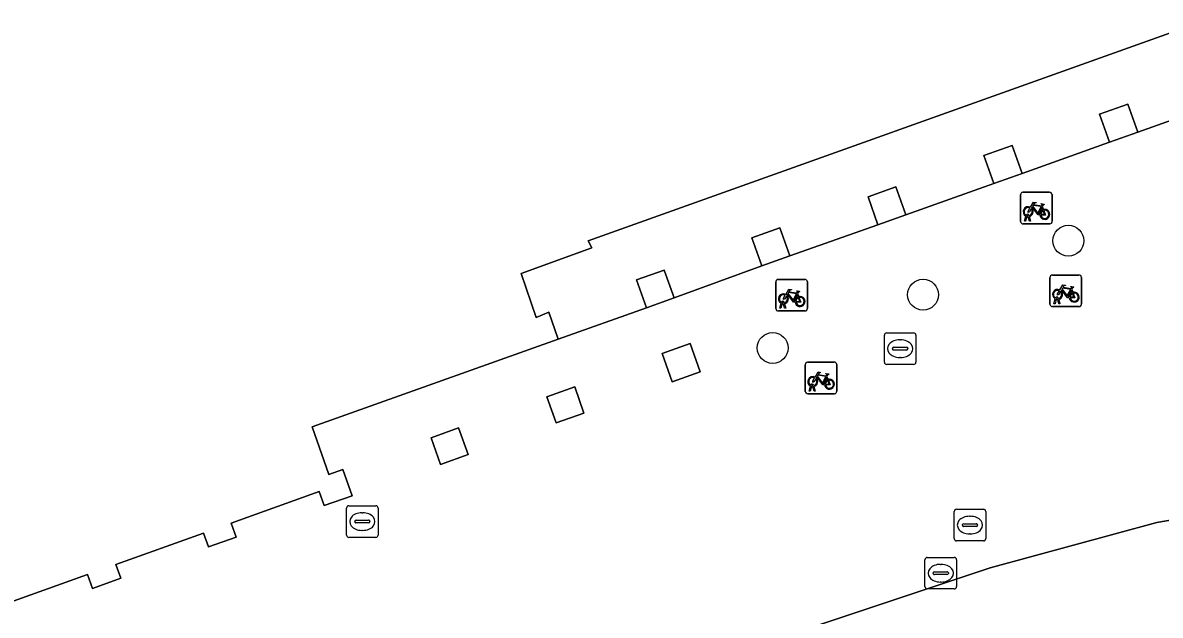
# Model space of a CAD drawing. Extents: x 161087 to 161926, y 382572 to 383873.
# Drawn here: x 161495.33 to 161531.37, y 383205.3 to 383224.06 of the extents above; entities that cross this region are included whole.
import ezdxf

# ---------------------------------------------------------------- set-up
doc = ezdxf.new("R2010")
doc.units = 0
for name, color, linetype in [('IMGEO_Boom', 7, 'Continuous'), ('IMGEO_Fietsenrek', 7, 'Continuous'), ('IMGEO_Fietspad_open', 7, 'Continuous'), ('IMGEO_Kolk', 7, 'Continuous'), ('IMGEO_Pand', 7, 'Continuous'), ('IMGEO_Pand_overbouw', 7, 'Continuous'), ('IMGEO_Rioolput', 7, 'Continuous'), ('IMGEO_Voetgangersgebied_open', 7, 'Continuous'), ('IMGEO_Voetpad_open', 7, 'Continuous')]:
    doc.layers.add(name, color=color, linetype=linetype)

msp = doc.modelspace()

# ---------------------------------------------------------------- linework, layer by layer
at = {"layer": 'IMGEO_Boom'}
for centre in [(161528.456, 383217.157), (161523.853, 383215.448), (161519.089, 383213.764)]:
    msp.add_circle(centre, 0.489, dxfattribs=at)
at = {"layer": 'IMGEO_Fietsenrek'}
for p, q in [((161526.942, 383217.766), (161526.942, 383218.607)), ((161526.942, 383218.607), (161526.942, 383217.766)), ((161527.017, 383218.691), (161527.858, 383218.691)), ((161527.858, 383218.691), (161527.017, 383218.691)), ((161527.942, 383218.616), (161527.942, 383217.775)), ((161527.942, 383217.775), (161527.942, 383218.616)), ((161527.629, 383218.24), (161527.665, 383218.145)), ((161527.867, 383217.691), (161527.026, 383217.691)), ((161527.026, 383217.691), (161527.867, 383217.691)), ((161527.069, 383217.775), (161527.108, 383217.935)), ((161527.103, 383217.775), (161527.069, 383217.775)), ((161527.138, 383217.923), (161527.103, 383217.775)), ((161527.18, 383217.947), (161527.179, 383217.951)), ((161527.221, 383217.775), (161527.187, 383217.917)), ((161527.211, 383217.958), (161527.212, 383217.951)), ((161527.219, 383217.921), (161527.254, 383217.775)), ((161527.254, 383217.775), (161527.221, 383217.775)), ((161519.188, 383215.009), (161519.188, 383215.85)), ((161519.188, 383215.85), (161519.188, 383215.009)), ((161519.263, 383215.934), (161520.104, 383215.934)), ((161520.104, 383215.934), (161519.263, 383215.934)), ((161520.188, 383215.859), (161520.188, 383215.018)), ((161520.188, 383215.018), (161520.188, 383215.859)), ((161527.874, 383215.147), (161527.874, 383215.988)), ((161527.874, 383215.988), (161527.874, 383215.147)), ((161527.949, 383216.072), (161528.79, 383216.072)), ((161528.79, 383216.072), (161527.949, 383216.072)), ((161528.874, 383215.997), (161528.874, 383215.156)), ((161528.874, 383215.156), (161528.874, 383215.997)), ((161519.875, 383215.483), (161519.911, 383215.388)), ((161528.561, 383215.621), (161528.597, 383215.526)), ((161519.315, 383215.018), (161519.354, 383215.178)), ((161519.384, 383215.166), (161519.349, 383215.018)), ((161519.426, 383215.19), (161519.425, 383215.194)), ((161519.467, 383215.018), (161519.433, 383215.16)), ((161519.457, 383215.201), (161519.458, 383215.194)), ((161519.465, 383215.164), (161519.5, 383215.018)), ((161528.001, 383215.156), (161528.04, 383215.316)), ((161528.035, 383215.156), (161528.001, 383215.156)), ((161528.07, 383215.304), (161528.035, 383215.156)), ((161528.112, 383215.328), (161528.111, 383215.332)), ((161528.153, 383215.156), (161528.119, 383215.298)), ((161528.143, 383215.339), (161528.144, 383215.332)), ((161528.151, 383215.302), (161528.186, 383215.156)), ((161528.186, 383215.156), (161528.153, 383215.156)), ((161520.113, 383214.934), (161519.272, 383214.934)), ((161519.272, 383214.934), (161520.113, 383214.934)), ((161519.349, 383215.018), (161519.315, 383215.018)), ((161519.5, 383215.018), (161519.467, 383215.018)), ((161528.799, 383215.072), (161527.958, 383215.072)), ((161527.958, 383215.072), (161528.799, 383215.072)), ((161520.194, 383213.315), (161521.035, 383213.315)), ((161521.035, 383213.315), (161520.194, 383213.315)), ((161520.119, 383212.39), (161520.119, 383213.231)), ((161520.119, 383213.231), (161520.119, 383212.39)), ((161521.119, 383213.24), (161521.119, 383212.399)), ((161521.119, 383212.399), (161521.119, 383213.24)), ((161520.357, 383212.571), (161520.356, 383212.575)), ((161520.388, 383212.582), (161520.389, 383212.575)), ((161520.806, 383212.864), (161520.842, 383212.769)), ((161521.044, 383212.315), (161520.203, 383212.315)), ((161520.203, 383212.315), (161521.044, 383212.315)), ((161520.246, 383212.399), (161520.285, 383212.559)), ((161520.28, 383212.399), (161520.246, 383212.399)), ((161520.315, 383212.547), (161520.28, 383212.399)), ((161520.398, 383212.399), (161520.364, 383212.541)), ((161520.396, 383212.545), (161520.431, 383212.399)), ((161520.431, 383212.399), (161520.398, 383212.399))]:
    msp.add_line(p, q, dxfattribs=at)
for points in [[(161527.255, 383218.217), (161527.35, 383218.381), (161527.436, 383218.367), (161527.438, 383218.358), (161527.382, 383218.347), (161527.355, 383218.302), (161527.611, 383218.261)], [(161527.276, 383218.165), (161527.224, 383218.075), (161527.184, 383218.05), (161527.185, 383218.097), (161527.24, 383218.191)], [(161527.551, 383217.973), (161527.501, 383217.973), (161527.31, 383218.224), (161527.291, 383218.192)], [(161527.598, 383218.236), (161527.341, 383218.277), (161527.324, 383218.248), (161527.491, 383218.028), (161527.598, 383218.236)], [(161527.646, 383218.138), (161527.616, 383218.215), (161527.507, 383217.997), (161527.55, 383217.997)], [(161527.58, 383217.997), (161527.7, 383217.996), (161527.656, 383218.11)], [(161527.676, 383218.117), (161527.731, 383217.972), (161527.581, 383217.972)], [(161527.611, 383218.261), (161527.636, 383218.31), (161527.63, 383218.314), (161527.607, 383218.318), (161527.595, 383218.325), (161527.594, 383218.328), (161527.596, 383218.333), (161527.691, 383218.318), (161527.693, 383218.308), (161527.683, 383218.295), (161527.671, 383218.289), (161527.657, 383218.295), (161527.629, 383218.24)], [(161519.501, 383215.46), (161519.596, 383215.624), (161519.682, 383215.61), (161519.684, 383215.601), (161519.628, 383215.59), (161519.601, 383215.545), (161519.857, 383215.504)], [(161519.797, 383215.216), (161519.747, 383215.216), (161519.556, 383215.467), (161519.537, 383215.435)], [(161519.844, 383215.479), (161519.587, 383215.52), (161519.57, 383215.491), (161519.737, 383215.271), (161519.844, 383215.479)], [(161519.892, 383215.381), (161519.862, 383215.458), (161519.753, 383215.24), (161519.796, 383215.24)], [(161519.857, 383215.504), (161519.882, 383215.553), (161519.876, 383215.557), (161519.853, 383215.561), (161519.841, 383215.568), (161519.84, 383215.571), (161519.842, 383215.576), (161519.937, 383215.561), (161519.939, 383215.551), (161519.929, 383215.538), (161519.917, 383215.532), (161519.903, 383215.538), (161519.875, 383215.483)], [(161528.208, 383215.546), (161528.156, 383215.456), (161528.116, 383215.431), (161528.117, 383215.478), (161528.172, 383215.572)], [(161528.187, 383215.598), (161528.282, 383215.762), (161528.368, 383215.748), (161528.37, 383215.739), (161528.314, 383215.728), (161528.287, 383215.683), (161528.543, 383215.642)], [(161528.483, 383215.354), (161528.433, 383215.354), (161528.242, 383215.605), (161528.223, 383215.573)], [(161528.53, 383215.617), (161528.273, 383215.658), (161528.256, 383215.629), (161528.423, 383215.409), (161528.53, 383215.617)], [(161528.578, 383215.519), (161528.548, 383215.596), (161528.439, 383215.378), (161528.482, 383215.378)], [(161528.512, 383215.378), (161528.632, 383215.377), (161528.588, 383215.491)], [(161528.608, 383215.498), (161528.663, 383215.353), (161528.513, 383215.353)], [(161528.543, 383215.642), (161528.568, 383215.691), (161528.562, 383215.695), (161528.539, 383215.699), (161528.527, 383215.706), (161528.526, 383215.709), (161528.528, 383215.714), (161528.623, 383215.699), (161528.625, 383215.689), (161528.615, 383215.676), (161528.603, 383215.67), (161528.589, 383215.676), (161528.561, 383215.621)], [(161519.522, 383215.408), (161519.47, 383215.318), (161519.43, 383215.293), (161519.431, 383215.34), (161519.486, 383215.434)], [(161519.826, 383215.24), (161519.946, 383215.239), (161519.902, 383215.353)], [(161519.922, 383215.36), (161519.977, 383215.215), (161519.827, 383215.215)], [(161520.432, 383212.841), (161520.527, 383213.005), (161520.613, 383212.991), (161520.615, 383212.982), (161520.559, 383212.971), (161520.532, 383212.926), (161520.788, 383212.885)], [(161520.788, 383212.885), (161520.813, 383212.934), (161520.807, 383212.938), (161520.784, 383212.942), (161520.772, 383212.949), (161520.771, 383212.952), (161520.773, 383212.957), (161520.868, 383212.942), (161520.87, 383212.932), (161520.86, 383212.919), (161520.848, 383212.913), (161520.834, 383212.919), (161520.806, 383212.864)], [(161520.453, 383212.789), (161520.401, 383212.699), (161520.361, 383212.674), (161520.362, 383212.721), (161520.417, 383212.815)], [(161520.728, 383212.597), (161520.678, 383212.597), (161520.487, 383212.848), (161520.468, 383212.816)], [(161520.775, 383212.86), (161520.518, 383212.901), (161520.501, 383212.872), (161520.668, 383212.652), (161520.775, 383212.86)], [(161520.823, 383212.762), (161520.793, 383212.839), (161520.684, 383212.621), (161520.727, 383212.621)], [(161520.757, 383212.621), (161520.877, 383212.62), (161520.833, 383212.734)], [(161520.853, 383212.741), (161520.908, 383212.596), (161520.758, 383212.596)]]:
    msp.add_lwpolyline(points, dxfattribs=at)
for centre, radius, start, end in [((161527.02, 383218.613), 0.0779, 92.4484, 184.2845), ((161527.02, 383218.613), 0.0779, 92.4484, 184.2845), ((161527.864, 383218.613), 0.0779, 2.4484, 94.2845), ((161527.864, 383218.613), 0.0779, 2.4484, 94.2845), ((161527.182, 383218.076), 0.159, 62.6766, 242.1369), ((161527.182, 383218.076), 0.129, 63.3192, 238.903), ((161527.162, 383217.947), 0.0499, 12.8025, 158.6934), ((161527.182, 383218.076), 0.129, 283.6043, 43.4302), ((161527.182, 383218.076), 0.159, 283.5766, 46.6042), ((161527.709, 383217.992), 0.159, 113.3408, 178.3217), ((161527.709, 383217.992), 0.159, 187.0065, 105.7708), ((161527.709, 383217.992), 0.129, 113.923, 177.9556), ((161527.709, 383217.992), 0.129, 188.6715, 104.5883), ((161527.02, 383217.769), 0.0779, 182.4484, 274.2845), ((161527.02, 383217.769), 0.0779, 182.4484, 274.2845), ((161527.182, 383218.076), 0.159, 253.9967, 271.7867), ((161527.162, 383217.947), 0.0174, 12.8025, 163.4502), ((161527.182, 383218.076), 0.129, 253.415, 269.0204), ((161527.864, 383217.769), 0.0779, 272.4484, 4.2845), ((161527.864, 383217.769), 0.0779, 272.4484, 4.2845), ((161519.266, 383215.856), 0.0779, 92.4484, 184.2845), ((161519.266, 383215.856), 0.0779, 92.4484, 184.2845), ((161520.11, 383215.856), 0.0779, 2.4484, 94.2845), ((161520.11, 383215.856), 0.0779, 2.4484, 94.2845), ((161527.952, 383215.994), 0.0779, 92.4484, 184.2845), ((161527.952, 383215.994), 0.0779, 92.4484, 184.2845), ((161528.796, 383215.994), 0.0779, 2.4484, 94.2845), ((161528.796, 383215.994), 0.0779, 2.4484, 94.2845), ((161519.428, 383215.319), 0.159, 62.6766, 242.1369), ((161528.114, 383215.457), 0.159, 62.6766, 242.1369), ((161528.114, 383215.457), 0.129, 63.3192, 238.903), ((161528.114, 383215.457), 0.129, 283.6043, 43.4302), ((161528.114, 383215.457), 0.159, 283.5766, 46.6042), ((161528.641, 383215.373), 0.159, 113.3408, 178.3217), ((161528.641, 383215.373), 0.159, 187.0065, 105.7708), ((161528.641, 383215.373), 0.129, 113.923, 177.9556), ((161528.641, 383215.373), 0.129, 188.6715, 104.5883), ((161519.428, 383215.319), 0.129, 63.3192, 238.903), ((161519.408, 383215.19), 0.0499, 12.8025, 158.6934), ((161519.428, 383215.319), 0.159, 253.9967, 271.7867), ((161519.408, 383215.19), 0.0174, 12.8025, 163.4502), ((161519.428, 383215.319), 0.129, 253.415, 269.0204), ((161519.428, 383215.319), 0.129, 283.6043, 43.4302), ((161519.428, 383215.319), 0.159, 283.5766, 46.6042), ((161519.955, 383215.235), 0.159, 113.3408, 178.3217), ((161519.955, 383215.235), 0.159, 187.0065, 105.7708), ((161519.955, 383215.235), 0.129, 113.923, 177.9556), ((161519.955, 383215.235), 0.129, 188.6715, 104.5883), ((161527.952, 383215.15), 0.0779, 182.4484, 274.2845), ((161527.952, 383215.15), 0.0779, 182.4484, 274.2845), ((161528.094, 383215.328), 0.0499, 12.8025, 158.6934), ((161528.114, 383215.457), 0.159, 253.9967, 271.7867), ((161528.094, 383215.328), 0.0174, 12.8025, 163.4502), ((161528.114, 383215.457), 0.129, 253.415, 269.0204), ((161528.796, 383215.15), 0.0779, 272.4484, 4.2845), ((161528.796, 383215.15), 0.0779, 272.4484, 4.2845), ((161519.266, 383215.012), 0.0779, 182.4484, 274.2845), ((161519.266, 383215.012), 0.0779, 182.4484, 274.2845), ((161520.11, 383215.012), 0.0779, 272.4484, 4.2845), ((161520.11, 383215.012), 0.0779, 272.4484, 4.2845), ((161520.197, 383213.237), 0.0779, 92.4484, 184.2845), ((161520.197, 383213.237), 0.0779, 92.4484, 184.2845), ((161521.041, 383213.237), 0.0779, 2.4484, 94.2845), ((161521.041, 383213.237), 0.0779, 2.4484, 94.2845), ((161520.359, 383212.7), 0.159, 62.6766, 242.1369), ((161520.359, 383212.7), 0.129, 63.3192, 238.903), ((161520.339, 383212.571), 0.0499, 12.8025, 158.6934), ((161520.339, 383212.571), 0.0174, 12.8025, 163.4502), ((161520.359, 383212.7), 0.129, 253.415, 269.0204), ((161520.359, 383212.7), 0.129, 283.6043, 43.4302), ((161520.359, 383212.7), 0.159, 283.5766, 46.6042), ((161520.886, 383212.616), 0.159, 113.3408, 178.3217), ((161520.886, 383212.616), 0.159, 187.0065, 105.7708), ((161520.886, 383212.616), 0.129, 113.923, 177.9556), ((161520.886, 383212.616), 0.129, 188.6715, 104.5883), ((161520.197, 383212.393), 0.0779, 182.4484, 274.2845), ((161520.197, 383212.393), 0.0779, 182.4484, 274.2845), ((161520.359, 383212.7), 0.159, 253.9967, 271.7867), ((161521.041, 383212.393), 0.0779, 272.4484, 4.2845), ((161521.041, 383212.393), 0.0779, 272.4484, 4.2845)]:
    msp.add_arc(centre, radius, start, end, dxfattribs=at)
at = {"layer": 'IMGEO_Fietspad_open'}
msp.add_lwpolyline([(161541.577, 383210.015), (161531.26, 383208.242), (161525.978, 383206.8), (161517.649, 383204.031), (161490.644, 383193.385), (161484.787, 383191.076), (161477.456, 383187.896), (161475.709, 383186.979), (161476.743, 383184.249)], dxfattribs=at)
at = {"layer": 'IMGEO_Kolk'}
for p, q in [((161523.913, 383206.208), (161523.913, 383207.06)), ((161523.988, 383207.134), (161524.84, 383207.134)), ((161524.401, 383206.914), (161524.426, 383206.914)), ((161524.914, 383207.06), (161524.914, 383206.208)), ((161524.172, 383206.628), (161524.172, 383206.64)), ((161524.61, 383206.591), (161524.212, 383206.591)), ((161524.215, 383206.677), (161524.613, 383206.677)), ((161524.656, 383206.64), (161524.656, 383206.628)), ((161524.84, 383206.134), (161523.988, 383206.134)), ((161524.424, 383206.354), (161524.399, 383206.354))]:
    msp.add_line(p, q, dxfattribs=at)
for points in [[(161523.913, 383206.208), (161523.913, 383207.06)], [(161523.988, 383207.134), (161524.84, 383207.134)], [(161524.914, 383207.06), (161524.914, 383206.208)], [(161524.84, 383206.134), (161523.988, 383206.134)]]:
    msp.add_lwpolyline(points, dxfattribs=at)
for centre, radius, start, end in [((161523.99, 383207.058), 0.0765, 91.552, 178.448), ((161523.99, 383207.058), 0.0765, 91.552, 178.448), ((161524.838, 383207.058), 0.0765, 1.552, 88.448), ((161524.838, 383207.058), 0.0765, 1.552, 88.448), ((161524.212, 383206.637), 0.0403, 85.8775, 175.7526), ((161524.209, 383206.627), 0.0366, 178.938, 274.7102), ((161524.613, 383206.634), 0.043, 264.8664, 352.4533), ((161524.617, 383206.639), 0.0386, 1.7309, 96.639), ((161523.99, 383206.21), 0.0765, 181.552, 268.448), ((161523.99, 383206.21), 0.0765, 181.552, 268.448), ((161524.838, 383206.21), 0.0765, 271.552, 358.448), ((161524.838, 383206.21), 0.0765, 271.552, 358.448)]:
    msp.add_arc(centre, radius, start, end, dxfattribs=at)
for centre, major_axis, ratio, start_param, end_param in [((161524.4, 383206.634), (-0.387, 0.002), 0.722429, 4.712389, 7.853982), ((161524.425, 383206.634), (-0.39, 0.002), 0.717154, 1.570796, 4.712389)]:
    msp.add_ellipse(centre, major_axis=major_axis, ratio=ratio, start_param=start_param, end_param=end_param, dxfattribs=at)
at = {"layer": 'IMGEO_Pand'}
msp.add_lwpolyline([(161494.598, 383205.599), (161497.384, 383206.594), (161497.54, 383206.154), (161498.433, 383206.472), (161498.277, 383206.909), (161501.056, 383207.903), (161501.212, 383207.464), (161502.094, 383207.778), (161501.937, 383208.219), (161504.724, 383209.22), (161504.883, 383208.773), (161505.764, 383209.086), (161505.469, 383209.917), (161505.026, 383209.76), (161504.498, 383211.267), (161512.297, 383214.044), (161511.998, 383214.896), (161511.599, 383214.73), (161511.125, 383216.123), (161513.356, 383216.935), (161513.247, 383217.158), (161532.574, 383224.057)], dxfattribs=at)
for points in [[(161530.341, 383221.483), (161529.442, 383221.162), (161529.758, 383220.276), (161530.657, 383220.597)], [(161526.673, 383220.176), (161525.782, 383219.859), (161526.098, 383218.973), (161526.989, 383219.29)], [(161522.993, 383218.866), (161522.109, 383218.551), (161522.425, 383217.665), (161523.309, 383217.98)], [(161519.315, 383217.562), (161518.432, 383217.247), (161518.748, 383216.361), (161519.631, 383216.676)], [(161515.647, 383216.231), (161514.776, 383215.921), (161515.092, 383215.035), (161515.963, 383215.345)], [(161516.469, 383213.904), (161515.585, 383213.59), (161515.903, 383212.696), (161516.786, 383213.01)], [(161512.816, 383212.533), (161511.935, 383212.22), (161512.23, 383211.391), (161513.11, 383211.704)], [(161509.138, 383211.23), (161508.264, 383210.919), (161508.563, 383210.078), (161509.437, 383210.389)]]:
    msp.add_lwpolyline(points, close=True, dxfattribs=at)
at = {"layer": 'IMGEO_Pand_overbouw'}
msp.add_lwpolyline([(161532.574, 383224.057), (161513.247, 383217.158), (161513.356, 383216.935), (161511.125, 383216.123), (161511.599, 383214.73), (161511.998, 383214.896), (161512.297, 383214.044), (161515.092, 383215.035), (161515.963, 383215.345), (161518.748, 383216.361), (161519.631, 383216.676), (161522.425, 383217.665), (161523.309, 383217.98), (161526.098, 383218.973), (161526.989, 383219.29), (161529.758, 383220.276), (161530.657, 383220.597), (161533.45, 383221.59)], dxfattribs=at)
at = {"layer": 'IMGEO_Rioolput'}
for p, q in [((161522.627, 383213.315), (161522.627, 383214.167)), ((161522.702, 383214.241), (161523.554, 383214.241)), ((161523.115, 383214.021), (161523.14, 383214.021)), ((161523.628, 383214.167), (161523.628, 383213.315)), ((161522.886, 383213.735), (161522.886, 383213.747)), ((161523.324, 383213.698), (161522.926, 383213.698)), ((161522.929, 383213.784), (161523.327, 383213.784)), ((161523.37, 383213.747), (161523.37, 383213.735)), ((161523.138, 383213.461), (161523.113, 383213.461)), ((161523.554, 383213.241), (161522.702, 383213.241)), ((161505.587, 383207.842), (161505.587, 383208.694)), ((161505.662, 383208.768), (161506.514, 383208.768)), ((161506.588, 383208.694), (161506.588, 383207.842)), ((161524.913, 383208.656), (161525.765, 383208.656)), ((161505.846, 383208.262), (161505.846, 383208.274)), ((161505.889, 383208.311), (161506.287, 383208.311)), ((161506.075, 383208.548), (161506.1, 383208.548)), ((161506.33, 383208.274), (161506.33, 383208.262)), ((161524.838, 383207.73), (161524.838, 383208.582)), ((161525.326, 383208.436), (161525.351, 383208.436)), ((161525.839, 383208.582), (161525.839, 383207.73)), ((161506.284, 383208.225), (161505.886, 383208.225)), ((161506.098, 383207.988), (161506.073, 383207.988)), ((161525.097, 383208.15), (161525.097, 383208.162)), ((161525.535, 383208.113), (161525.137, 383208.113)), ((161525.14, 383208.199), (161525.538, 383208.199)), ((161525.581, 383208.162), (161525.581, 383208.15)), ((161506.514, 383207.768), (161505.662, 383207.768)), ((161525.765, 383207.656), (161524.913, 383207.656)), ((161525.349, 383207.876), (161525.324, 383207.876))]:
    msp.add_line(p, q, dxfattribs=at)
for points in [[(161522.627, 383213.315), (161522.627, 383214.167)], [(161522.702, 383214.241), (161523.554, 383214.241)], [(161523.628, 383214.167), (161523.628, 383213.315)], [(161523.554, 383213.241), (161522.702, 383213.241)], [(161505.587, 383207.842), (161505.587, 383208.694)], [(161505.662, 383208.768), (161506.514, 383208.768)], [(161506.588, 383208.694), (161506.588, 383207.842)], [(161524.913, 383208.656), (161525.765, 383208.656)], [(161524.838, 383207.73), (161524.838, 383208.582)], [(161525.839, 383208.582), (161525.839, 383207.73)], [(161506.514, 383207.768), (161505.662, 383207.768)], [(161525.765, 383207.656), (161524.913, 383207.656)]]:
    msp.add_lwpolyline(points, dxfattribs=at)
for centre, radius, start, end in [((161522.704, 383214.165), 0.0765, 91.552, 178.448), ((161522.704, 383214.165), 0.0765, 91.552, 178.448), ((161523.552, 383214.165), 0.0765, 1.552, 88.448), ((161523.552, 383214.165), 0.0765, 1.552, 88.448), ((161522.926, 383213.744), 0.0403, 85.8775, 175.7526), ((161522.923, 383213.734), 0.0366, 178.938, 274.7102), ((161523.327, 383213.741), 0.043, 264.8664, 352.4533), ((161523.331, 383213.746), 0.0386, 1.7309, 96.639), ((161522.704, 383213.317), 0.0765, 181.552, 268.448), ((161522.704, 383213.317), 0.0765, 181.552, 268.448), ((161523.552, 383213.317), 0.0765, 271.552, 358.448), ((161523.552, 383213.317), 0.0765, 271.552, 358.448), ((161505.664, 383208.692), 0.0765, 91.552, 178.448), ((161505.664, 383208.692), 0.0765, 91.552, 178.448), ((161506.512, 383208.692), 0.0765, 1.552, 88.448), ((161506.512, 383208.692), 0.0765, 1.552, 88.448), ((161524.915, 383208.58), 0.0765, 91.552, 178.448), ((161524.915, 383208.58), 0.0765, 91.552, 178.448), ((161525.763, 383208.58), 0.0765, 1.552, 88.448), ((161525.763, 383208.58), 0.0765, 1.552, 88.448), ((161505.886, 383208.271), 0.0403, 85.8775, 175.7526), ((161505.883, 383208.261), 0.0366, 178.938, 274.7102), ((161506.287, 383208.268), 0.043, 264.8664, 352.4533), ((161506.291, 383208.273), 0.0386, 1.7309, 96.639), ((161525.137, 383208.159), 0.0403, 85.8775, 175.7526), ((161525.134, 383208.149), 0.0366, 178.938, 274.7102), ((161525.538, 383208.156), 0.043, 264.8664, 352.4533), ((161525.542, 383208.161), 0.0386, 1.7309, 96.639), ((161505.664, 383207.844), 0.0765, 181.552, 268.448), ((161505.664, 383207.844), 0.0765, 181.552, 268.448), ((161506.512, 383207.844), 0.0765, 271.552, 358.448), ((161506.512, 383207.844), 0.0765, 271.552, 358.448), ((161524.915, 383207.732), 0.0765, 181.552, 268.448), ((161524.915, 383207.732), 0.0765, 181.552, 268.448), ((161525.763, 383207.732), 0.0765, 271.552, 358.448), ((161525.763, 383207.732), 0.0765, 271.552, 358.448)]:
    msp.add_arc(centre, radius, start, end, dxfattribs=at)
for centre, major_axis, ratio, start_param, end_param in [((161523.114, 383213.741), (-0.387, 0.002), 0.722429, 4.712389, 7.853982), ((161523.139, 383213.741), (-0.39, 0.002), 0.717154, 1.570796, 4.712389), ((161506.074, 383208.268), (-0.387, 0.002), 0.722429, 4.712389, 7.853982), ((161506.099, 383208.268), (-0.39, 0.002), 0.717154, 1.570796, 4.712389), ((161525.325, 383208.156), (-0.387, 0.002), 0.722429, 4.712389, 7.853982), ((161525.35, 383208.156), (-0.39, 0.002), 0.717154, 1.570796, 4.712389)]:
    msp.add_ellipse(centre, major_axis=major_axis, ratio=ratio, start_param=start_param, end_param=end_param, dxfattribs=at)
at = {"layer": 'IMGEO_Voetgangersgebied_open'}
for points in [[(161533.45, 383221.59), (161530.657, 383220.597), (161529.758, 383220.276), (161526.989, 383219.29), (161526.098, 383218.973), (161523.309, 383217.98), (161522.425, 383217.665), (161519.631, 383216.676), (161518.748, 383216.361), (161515.963, 383215.345), (161515.092, 383215.035), (161512.297, 383214.044), (161504.498, 383211.267), (161505.026, 383209.76), (161505.469, 383209.917), (161505.764, 383209.086), (161504.883, 383208.773), (161504.724, 383209.22), (161501.937, 383208.219), (161502.094, 383207.778), (161501.212, 383207.464), (161501.056, 383207.903), (161498.277, 383206.909), (161498.433, 383206.472), (161497.54, 383206.154), (161497.384, 383206.594), (161494.598, 383205.599)], [(161490.644, 383193.385), (161517.649, 383204.031), (161525.978, 383206.8), (161531.26, 383208.242), (161541.577, 383210.015)]]:
    msp.add_lwpolyline(points, dxfattribs=at)
for points in [[(161515.585, 383213.59), (161516.469, 383213.904), (161516.786, 383213.01), (161515.903, 383212.696)], [(161511.935, 383212.22), (161512.816, 383212.533), (161513.11, 383211.704), (161512.23, 383211.391)], [(161508.563, 383210.078), (161508.264, 383210.919), (161509.138, 383211.23), (161509.437, 383210.389)]]:
    msp.add_lwpolyline(points, close=True, dxfattribs=at)
at = {"layer": 'IMGEO_Voetpad_open'}
msp.add_lwpolyline([(161532.574, 383224.057), (161513.247, 383217.158), (161513.356, 383216.935), (161511.125, 383216.123), (161511.599, 383214.73), (161511.998, 383214.896), (161512.297, 383214.044), (161515.092, 383215.035), (161514.776, 383215.921), (161515.647, 383216.231), (161515.963, 383215.345), (161518.748, 383216.361), (161518.432, 383217.247), (161519.315, 383217.562), (161519.631, 383216.676), (161522.425, 383217.665), (161522.109, 383218.551), (161522.993, 383218.866), (161523.309, 383217.98), (161526.098, 383218.973), (161525.782, 383219.859), (161526.673, 383220.176), (161526.989, 383219.29), (161529.758, 383220.276), (161529.442, 383221.162), (161530.341, 383221.483), (161530.657, 383220.597), (161533.45, 383221.59)], dxfattribs=at)

doc.saveas('drawing.dxf')
